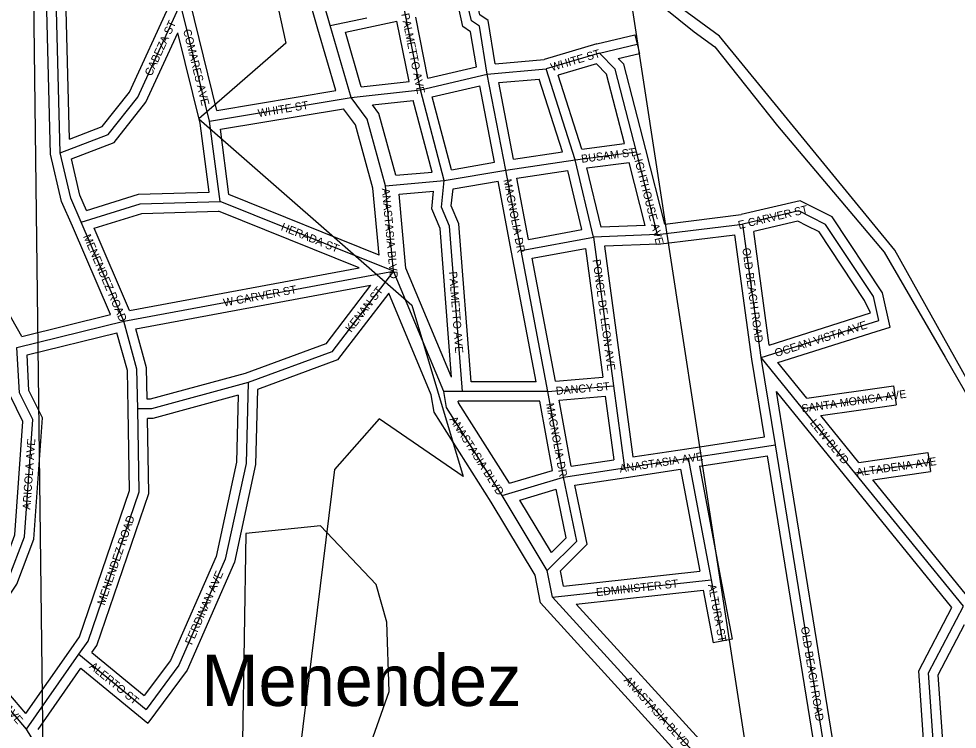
# Model space of a CAD drawing. Extents: x 418523 to 616617, y 1878279 to 2196743.
# Drawn here: x 562775 to 565707, y 2017231 to 2019452 of the extents above; entities that cross this region are included whole.
import ezdxf

# ---------------------------------------------------------------- set-up
doc = ezdxf.new("R2010")
doc.units = 0
for name, color, linetype in [('Level 1', 7, 'Continuous'), ('Level 22', 7, 'Continuous'), ('Level 23', 7, 'Continuous'), ('Level 31', 7, 'Continuous'), ('Level 32', 7, 'Continuous'), ('Level 34', 7, 'Continuous'), ('Level 5', 7, 'Continuous'), ('Level 57', 7, 'Continuous'), ('Level 7', 7, 'Continuous'), ('Level 8', 7, 'Continuous')]:
    doc.layers.add(name, color=color, linetype=linetype)

msp = doc.modelspace()

# ---------------------------------------------------------------- linework, layer by layer
at = {"layer": 'Level 1'}
for p, q in [((562881.106, 2014685.15), (562821.453, 2019532.989)), ((563576.92, 2019523.411), (563608.985, 2019375.209)), ((565085.387, 2016928.422), (564686.129, 2019526.056)), ((563608.985, 2019375.209), (563337.32, 2019138.701)), ((563337.32, 2019138.701), (564003.191, 2018556.219)), ((564003.191, 2018556.219), (564163.395, 2018021.516)), ((563901.474, 2018201.632), (563761.668, 2018043.316)), ((564163.395, 2018021.516), (563901.474, 2018201.632)), ((563761.668, 2018043.316), (563606.523, 2016789.361))]:
    msp.add_line(p, q, dxfattribs=at)
at = {"layer": 'Level 22'}
for p, q in [((563813.31, 2019205.055), (563748.277, 2019430.325)), ((563945.366, 2018662.867), (563921, 2018929.492)), ((564102.564, 2018287.174), (563945.366, 2018662.867)), ((564426.324, 2017727.778), (564285.244, 2017961.602)), ((564442.595, 2017644.459), (564426.324, 2017727.778)), ((565074.405, 2016950.836), (564442.595, 2017644.459))]:
    msp.add_line(p, q, dxfattribs=at)
for points in [[(563748.277, 2019430.325), (563714.345, 2019547.146), (563581.39, 2019730.767)], [(563921, 2018929.492), (563863.213, 2019138.016), (563813.31, 2019205.055)], [(564285.244, 2017961.602), (564110.995, 2018236.967), (564102.564, 2018287.174)]]:
    msp.add_lwpolyline(points, dxfattribs=at)
at = {"layer": 'Level 23'}
for p, q in [((563765.215, 2019227.439), (563709.846, 2019419.23)), ((563845.204, 2019238.797), (563795.859, 2019409.724)), ((563900.595, 2018713.247), (563881.494, 2018922.272)), ((563984.642, 2018672.632), (563963.575, 2018903.146)), ((564127.314, 2018331.655), (563984.642, 2018672.631)), ((564063.88, 2018275.994), (563930.694, 2018594.305)), ((564388.421, 2017713.169), (564251.215, 2017940.572)), ((564439.555, 2017783.281), (564340.787, 2017946.976)), ((564405.483, 2017625.801), (564388.421, 2017713.168)), ((564476.732, 2017678.36), (564467.37, 2017726.306)), ((565014.015, 2016957.732), (564405.484, 2017625.801)), ((565100.453, 2016981.641), (564516.819, 2017622.374))]:
    msp.add_line(p, q, dxfattribs=at)
for points in [[(563709.864, 2019419.167), (563677.87, 2019529.316), (563551.844, 2019703.368)], [(563881.494, 2018922.271), (563826.662, 2019120.128), (563789.096, 2019170.594)], [(563953.368, 2018962.478), (563899.765, 2019155.903), (563880.103, 2019182.316)], [(564251.215, 2017940.571), (564072.882, 2018222.391), (564063.88, 2018275.994)], [(564308.359, 2017999.881), (564149.108, 2018251.543), (564148.183, 2018257.057)]]:
    msp.add_lwpolyline(points, dxfattribs=at)
at = {"layer": 'Level 31'}
for p, q in [((562904.286, 2019032.44), (562888.968, 2019613.609)), ((563371.349, 2019131.259), (563280.69, 2019498.059)), ((564030.138, 2019229.236), (563980.061, 2019479.562)), ((563748.277, 2019430.325), (563862.109, 2019454.402)), ((564589.14, 2019344.569), (564422.322, 2019295.165)), ((564589.14, 2019344.569), (564707.1, 2019372.275)), ((564238.79, 2019278.897), (564422.322, 2019295.165)), ((564513.199, 2019011.281), (564422.322, 2019295.165)), ((564030.138, 2019229.236), (564238.79, 2019278.897)), ((564296.35, 2018978.732), (564238.79, 2019278.897)), ((563813.31, 2019205.055), (564030.138, 2019229.236)), ((564104.534, 2018945.758), (564030.138, 2019229.236)), ((563371.349, 2019131.259), (563813.31, 2019205.055)), ((563403.991, 2018880.978), (563371.349, 2019131.259)), ((564513.199, 2019011.281), (564704.993, 2019035.895)), ((564770.9, 2018777.167), (564704.993, 2019035.895)), ((564296.35, 2018978.732), (564513.199, 2019011.281)), ((564570.907, 2018769.303), (564513.199, 2019011.281)), ((564104.534, 2018945.758), (564296.35, 2018978.732)), ((564344.208, 2018727.323), (564296.35, 2018978.732)), ((563921, 2018929.492), (564104.534, 2018945.758)), ((563945.366, 2018662.867), (563403.991, 2018880.978)), ((563102.923, 2018506.444), (562970.286, 2018815.531)), ((564770.9, 2018777.167), (565037.825, 2018809.958)), ((565095.1, 2018392.697), (565037.825, 2018809.958)), ((564344.208, 2018727.323), (564570.907, 2018769.303)), ((564770.9, 2018777.167), (564570.907, 2018769.303)), ((564570.907, 2018769.303), (564633.448, 2018304.752)), ((564427.721, 2018286.357), (564344.208, 2018727.323)), ((563102.923, 2018506.444), (563945.366, 2018662.867)), ((562769.316, 2018424.016), (563102.923, 2018506.444)), ((565095.1, 2018392.697), (565445.569, 2018503.471)), ((565139.425, 2018119.841), (565095.1, 2018392.697)), ((565224.325, 2018233.82), (565095.1, 2018392.697)), ((564427.721, 2018286.357), (564633.448, 2018304.752)), ((564633.448, 2018304.752), (564667.985, 2018047.921)), ((564160.877, 2018287.027), (564102.564, 2018287.174)), ((564427.721, 2018286.357), (564160.877, 2018287.027)), ((564477.127, 2018019.306), (564427.721, 2018286.357)), ((565224.325, 2018233.82), (565512.19, 2018274.926)), ((565387.359, 2018033.038), (565224.325, 2018233.82)), ((564866.452, 2018077.973), (565139.425, 2018119.841)), ((565365.72, 2016716.642), (565139.425, 2018119.841)), ((564667.985, 2018047.921), (564866.452, 2018077.973)), ((564866.452, 2018077.973), (564938.083, 2017698.497)), ((565387.359, 2018033.038), (565619.745, 2018066.283)), ((564477.127, 2018019.306), (564667.985, 2018047.921)), ((565726.387, 2017615.808), (565387.359, 2018033.038)), ((564285.244, 2017961.602), (564477.127, 2018019.306)), ((564442.595, 2017644.459), (564938.083, 2017698.497)), ((564938.083, 2017698.497), (564974.053, 2017506.758)), ((562799.24, 2017231.861), (562591.636, 2017474.226)), ((562799.24, 2017231.861), (562963.053, 2017465.641)), ((562963.053, 2017465.641), (563172.42, 2017293.096))]:
    msp.add_line(p, q, dxfattribs=at)
for points in [[(564238.79, 2019278.897), (564214.13, 2019428.788), (564189.136, 2019445.579), (564172.21, 2019520.171)], [(562904.286, 2019032.44), (563054.333, 2019090.244), (563146.533, 2019206.744), (563280.69, 2019498.059)], [(564704.993, 2019035.895), (564638.77, 2019294.259), (564589.14, 2019344.569)], [(562970.286, 2018815.531), (562937.201, 2018890.528), (562904.286, 2019032.44)], [(564160.877, 2018287.027), (564120.658, 2018803.89), (564095.769, 2018862.501), (564104.534, 2018945.758)], [(562970.286, 2018815.531), (563153.926, 2018873.248), (563403.991, 2018880.978)], [(565250.844, 2018831.611), (565212.863, 2018850.98), (565037.825, 2018809.958)], [(565445.569, 2018503.471), (565462.06, 2018508.521), (565445.766, 2018583.475), (565296.107, 2018808.952), (565250.844, 2018831.611)], [(563945.366, 2018662.867), (563752.68, 2018410.973), (563491.613, 2018314.536)], [(563146.597, 2018232.496), (563144.059, 2018356.512), (563102.923, 2018506.444)], [(562591.636, 2017474.226), (562742.115, 2017698.946), (562792.529, 2017832.281), (562818.499, 2018198.785), (562777.195, 2018282.533), (562769.316, 2018424.016)], [(563491.613, 2018314.536), (563189.699, 2018232.751), (563146.597, 2018232.496)], [(563491.613, 2018314.536), (563484.953, 2018061.809), (563419.86, 2017762.318), (563275.137, 2017431.026), (563172.42, 2017293.096)], [(562963.053, 2017465.641), (562991.68, 2017506.661), (563151.325, 2017972.831), (563146.597, 2018232.496)], [(564426.324, 2017727.778), (564518.143, 2017819.191), (564477.127, 2018019.306)], [(565649.61, 2016940.681), (565617.485, 2017407.699), (565726.387, 2017615.808)], [(562923.842, 2017002.073), (562915.381, 2017039.916), (562799.24, 2017231.861)]]:
    msp.add_lwpolyline(points, dxfattribs=at)
at = {"layer": 'Level 32'}
for p, q in [((562874.376, 2019028.616), (562858.978, 2019612.818)), ((562933.157, 2019075.711), (562918.959, 2019614.398)), ((563393.809, 2019165.425), (563310, 2019504.511)), ((563868.367, 2019425.061), (563956.605, 2019443.881)), ((563994.305, 2019255.426), (563956.605, 2019443.881)), ((564053.455, 2019265.625), (564015.301, 2019456.346)), ((563341.82, 2019125.701), (563272.116, 2019407.717)), ((563795.86, 2019409.724), (563868.317, 2019425.051)), ((564581.445, 2019373.577), (564416.683, 2019324.783)), ((564581.445, 2019373.577), (564700.24, 2019401.481)), ((564700.24, 2019401.481), (564713.96, 2019343.068)), ((564263.873, 2019311.238), (564416.682, 2019324.782)), ((564648.037, 2019327.584), (564713.96, 2019343.068)), ((564053.455, 2019265.624), (564204.65, 2019301.609)), ((564580.415, 2019310.695), (564460.244, 2019275.106)), ((564274.507, 2019251.944), (564401.068, 2019263.161)), ((564473.878, 2019035.716), (564401.067, 2019263.161)), ((564534.157, 2019044.218), (564460.244, 2019275.106)), ((563393.809, 2019165.425), (563765.215, 2019227.439)), ((563845.205, 2019238.797), (563994.305, 2019255.426)), ((564066.95, 2019207.158), (564215.231, 2019242.451)), ((564261.128, 2019003.117), (564215.232, 2019242.45)), ((564320.388, 2019012.677), (564274.506, 2019251.944)), ((564126.568, 2018979.986), (564066.95, 2019207.158)), ((563404.841, 2019106.435), (563789.095, 2019170.594)), ((563880.103, 2019182.316), (564007.7, 2019196.546)), ((564066.5, 2018972.505), (564007.701, 2019196.546)), ((563369.96, 2018909.94), (563341.82, 2019125.701)), ((563431.472, 2018902.25), (563404.841, 2019106.435)), ((564534.157, 2019044.217), (564667.505, 2019061.33)), ((564320.388, 2019012.677), (564473.878, 2019035.716)), ((564793.455, 2018810.163), (564734.066, 2019043.3)), ((564126.569, 2018979.986), (564261.128, 2019003.117)), ((564550.125, 2018985.772), (564682.475, 2019002.757)), ((564732.676, 2018805.686), (564682.475, 2019002.757)), ((563953.368, 2018962.478), (564066.499, 2018972.505)), ((564331.656, 2018953.694), (564490.41, 2018977.523)), ((564534.402, 2018793.053), (564490.409, 2018977.523)), ((564594.37, 2018800.249), (564550.125, 2018985.772)), ((564131.994, 2018920.036), (564272.39, 2018944.172)), ((564314.736, 2018721.713), (564272.39, 2018944.171)), ((564368.099, 2018762.256), (564331.657, 2018953.694)), ((563963.575, 2018903.146), (564070.883, 2018912.656)), ((563900.595, 2018713.247), (563431.472, 2018902.25)), ((563838.569, 2018673.55), (563398.623, 2018850.796)), ((564793.455, 2018810.163), (565032.558, 2018839.536)), ((563061.418, 2018527.091), (562942.718, 2018803.699)), ((563121.033, 2018540.319), (563010.945, 2018796.861)), ((564368.098, 2018762.256), (564534.402, 2018793.053)), ((564732.676, 2018805.687), (564594.37, 2018800.249)), ((565119.984, 2018432.025), (565071.261, 2018786.98)), ((564773.324, 2018747.237), (565012.126, 2018776.574)), ((565065.429, 2018388.25), (565012.126, 2018776.574)), ((564379.29, 2018703.308), (564545.38, 2018734.064)), ((564545.38, 2018734.064), (564599.53, 2018331.839)), ((564773.324, 2018747.237), (564605.041, 2018740.62)), ((564605.041, 2018740.62), (564663.181, 2018308.754)), ((564391.489, 2018316.448), (564314.731, 2018721.741)), ((564452.138, 2018318.661), (564379.29, 2018703.308)), ((563121.033, 2018540.319), (563838.569, 2018673.55)), ((563140.491, 2018482.905), (563874.137, 2018619.126)), ((562784.179, 2018458.591), (563061.418, 2018527.091)), ((565119.984, 2018432.025), (565436.785, 2018532.156)), ((562800.654, 2018400.856), (563081.73, 2018470.303)), ((565146.221, 2018377.391), (565454.353, 2018474.784)), ((565104.96, 2018144.906), (565065.428, 2018388.251)), ((565236.89, 2018265.918), (565146.221, 2018377.391)), ((564452.138, 2018318.66), (564599.53, 2018331.838)), ((564391.489, 2018316.448), (564188.64, 2018316.957)), ((564663.181, 2018308.75), (564693.653, 2018082.151)), ((565236.89, 2018265.918), (565507.95, 2018304.625)), ((565507.95, 2018304.625), (565516.431, 2018245.226)), ((564463.216, 2018259.411), (564607.54, 2018272.315)), ((564501.354, 2018053.274), (564463.217, 2018259.41)), ((564607.54, 2018272.315), (564634.315, 2018073.208)), ((565201.052, 2018214.889), (565142.731, 2018286.593)), ((565169.038, 2018124.651), (565142.731, 2018286.592)), ((564160.802, 2018257.026), (564148.183, 2018257.058)), ((564402.75, 2018256.419), (564160.803, 2018257.026)), ((564442.735, 2018040.291), (564402.75, 2018256.418)), ((565281.007, 2018211.608), (565516.431, 2018245.226)), ((565364.07, 2018014.126), (565201.036, 2018214.908)), ((565399.936, 2018065.142), (565281.007, 2018211.608)), ((564861.905, 2018107.626), (565104.96, 2018144.906)), ((565391.067, 2016747.901), (565169.043, 2018124.618)), ((564693.653, 2018082.151), (564861.961, 2018107.636)), ((564901.693, 2018053.026), (565114.547, 2018085.674)), ((565315.45, 2016839.923), (565114.548, 2018085.673)), ((565399.936, 2018065.142), (565615.496, 2018095.981)), ((565615.496, 2018095.981), (565623.994, 2018036.584)), ((564501.354, 2018053.274), (564634.315, 2018073.208)), ((564308.36, 2017999.881), (564442.735, 2018040.291)), ((564672.477, 2018018.258), (564842.34, 2018043.978)), ((564842.34, 2018043.978), (564902.588, 2017724.804)), ((564901.693, 2018053.026), (564967.564, 2017704.061)), ((565444.051, 2018010.841), (565623.994, 2018036.584)), ((564512.871, 2017994.328), (564672.434, 2018018.252)), ((565690.649, 2017612.216), (565364.076, 2018014.118)), ((565750.26, 2017634.002), (565444.051, 2018010.841)), ((564340.786, 2017946.976), (564454.33, 2017981.121)), ((564476.732, 2017678.359), (564902.588, 2017724.803)), ((564967.57, 2017704.028), (565003.539, 2017512.289)), ((564516.82, 2017622.374), (564913.72, 2017665.661)), ((564913.72, 2017665.66), (564944.567, 2017501.226)), ((565003.539, 2017512.289), (564944.567, 2017501.226)), ((562796.866, 2017280.749), (562629.233, 2017476.45)), ((562796.865, 2017280.749), (562938.484, 2017482.856)), ((563003.504, 2017471.179), (563167.182, 2017336.29)), ((562835.033, 2017230.658), (562969.008, 2017421.857)), ((562969.008, 2017421.857), (563177.66, 2017249.901))]:
    msp.add_line(p, q, dxfattribs=at)
for points in [[(562784.178, 2018458.59), (562664.117, 2018669.931), (562583.59, 2018921.941), (562551.926, 2019617.495)], [(562933.157, 2019075.711), (563035.896, 2019115.291), (563120.783, 2019222.55), (563249.403, 2019501.838)], [(564263.874, 2019311.238), (564241.627, 2019446.456), (564215.756, 2019463.836), (564208.192, 2019497.173)], [(564204.65, 2019301.61), (564186.633, 2019411.119), (564162.516, 2019427.321), (564149.495, 2019484.706)], [(562939.403, 2019013.817), (563072.77, 2019065.196), (563172.283, 2019190.938), (563272.116, 2019407.717)], [(564734.055, 2019043.343), (564665.818, 2019309.558), (564648.036, 2019327.584)], [(564667.505, 2019061.33), (564611.721, 2019278.96), (564580.415, 2019310.695)], [(562942.718, 2018803.699), (562908.614, 2018881.001), (562874.376, 2019028.616)], [(562986.9, 2018852.199), (562965.788, 2018900.056), (562939.403, 2019013.817)], [(562986.901, 2018852.199), (563148.87, 2018903.107), (563369.96, 2018909.94)], [(564127.314, 2018331.655), (564091.128, 2018796.676), (564065.12, 2018857.922), (564070.883, 2018912.656)], [(564188.64, 2018316.957), (564150.187, 2018811.104), (564126.418, 2018867.081), (564131.994, 2018920.036)], [(565264.473, 2018858.338), (565216.709, 2018882.695), (565032.558, 2018839.536)], [(563010.945, 2018796.861), (563158.982, 2018843.389), (563398.623, 2018850.796)], [(565454.353, 2018474.784), (565497.24, 2018487.918), (565473.883, 2018595.363), (565316.683, 2018832.201), (565264.473, 2018858.338)], [(565237.215, 2018804.885), (565209.016, 2018819.265), (565071.26, 2018786.98)], [(565436.785, 2018532.156), (565417.649, 2018571.586), (565275.531, 2018785.703), (565237.414, 2018804.785)], [(563874.137, 2018619.126), (563734.132, 2018436.103), (563482.475, 2018343.141)], [(563930.694, 2018594.305), (563771.229, 2018385.843), (563521.068, 2018293.434)], [(563116.603, 2018231.883), (563114.14, 2018352.171), (563081.73, 2018470.304)], [(563175.987, 2018262.671), (563173.977, 2018360.853), (563140.491, 2018482.906)], [(562587.651, 2017522.191), (562715.27, 2017712.777), (562762.914, 2017838.784), (562787.999, 2018192.801), (562747.581, 2018274.753), (562739.754, 2018415.318)], [(562629.233, 2017476.45), (562768.96, 2017685.116), (562822.144, 2017825.78), (562848.999, 2018204.767), (562806.81, 2018290.312), (562800.654, 2018400.856)], [(563482.475, 2018343.141), (563185.62, 2018262.729), (563175.987, 2018262.671)], [(563521.069, 2018293.434), (563514.869, 2018058.196), (563448.544, 2017753.036), (563301.253, 2017415.866), (563177.66, 2017249.902)], [(563460.561, 2018275.041), (563455.037, 2018065.421), (563391.175, 2017771.599), (563249.021, 2017446.187), (563167.182, 2017336.289)], [(563460.561, 2018275.042), (563193.777, 2018202.774), (563177.146, 2018202.675)], [(562938.451, 2017482.81), (562964.665, 2017520.371), (563121.234, 2017977.561), (563116.601, 2018231.951)], [(563003.505, 2017471.179), (563018.696, 2017492.95), (563181.417, 2017968.103), (563177.146, 2018202.675)], [(564439.555, 2017783.281), (564485.502, 2017829.028), (564454.33, 2017981.121)], [(564467.369, 2017726.306), (564550.784, 2017809.353), (564512.87, 2017994.329)], [(565619.717, 2016938.086), (565586.973, 2017414.098), (565690.649, 2017612.216)], [(565677.453, 2016973.091), (565647.996, 2017401.301), (565730.339, 2017558.652)]]:
    msp.add_lwpolyline(points, dxfattribs=at)
at = {"layer": 'Level 5'}
msp.add_lwpolyline([(567869.335, 2015369.358), (567670.405, 2015720.134), (567221.577, 2016130.058), (566657.518, 2017007.201), (566317.719, 2017625.201), (565852.479, 2018118.556), (565512.65, 2018728.216), (564964.605, 2019396.895), (564656.904, 2019622.986), (564390.466, 2019723.876), (564174.477, 2019966.349), (563641.73, 2020209.808), (563508.675, 2020301.958), (563300.956, 2020519.361), (563234.623, 2020627.962), (562636.299, 2021213.439), (562520.47, 2021488.924), (562520.67, 2021547.285), (562470.808, 2021597.466), (562421.413, 2021797.67), (562321.997, 2021989.733), (562116.039, 2022749.028)], dxfattribs=at)
at = {"layer": 'Level 7'}
msp.add_lwpolyline([(562660.385, 2015769.695), (562951.934, 2015702.056), (563301.665, 2015575.868), (563651.634, 2015524.711), (563843.497, 2015565.764), (563960.568, 2015673.778), (563961.185, 2015873.853), (563911.392, 2015940.704), (563903.38, 2016040.776), (563770.823, 2016291.29), (563746.627, 2016549.786), (563755.942, 2016849.862), (563932.608, 2017349.486), (563924.984, 2017566.261), (563892, 2017683.073), (563717.553, 2017867.026), (563484.038, 2017842.772), (563473.61, 2017192.567), (563397.931, 2016992.751), (563255.76, 2016851.496), (562738.45, 2016711.447)], dxfattribs=at)
at = {"layer": 'Level 8'}
msp.add_lwpolyline([(562035.047, 2022750.826), (562327.07, 2021843.81), (562542.084, 2021362.801), (562613.088, 2021196.798), (562831.097, 2020991.796), (563060.106, 2020767.794), (563234.114, 2020592.791), (563317.118, 2020450.79), (563506.125, 2020268.787), (563632.13, 2020203.787), (563783.135, 2020125.787), (563943.14, 2020042.787), (564144.146, 2019949.788), (564352.155, 2019699.785), (564498.16, 2019653.786), (564607.163, 2019613.786), (564656.165, 2019595.786), (564885.173, 2019410.785), (564950.175, 2019363.784), (565146.185, 2019116.781), (565479.2, 2018721.776), (565669.21, 2018393.771), (565764.215, 2018229.768), (565850.22, 2018090.766)], dxfattribs=at)

# ---------------------------------------------------------------- texts
at = {"layer": 'Level 34'}
for s, height, rotation, p in [('PALMETTO AVE', 25, 281.31145, (563969.953, 2019466.374)), ('CABEZA ST', 25, 65.271833, (563189.59, 2019270.361)), ('COMARES AVE', 25, 283.881992, (563288.153, 2019415.773)), ('WHITE ST', 25, 16.496053, (564440.878, 2019287.626)), ('WHITE ST', 25, 9.478728, (563524.024, 2019144.08)), ('BUSAM ST', 25, 7.312031, (564533.836, 2019001.33)), ('LIGHTHOUSE AVE', 25, 284.290275, (564694.113, 2019027.975)), ('MAGNOLIA DR', 25, 280.776833, (564289.446, 2018948.153)), ('ANASTASIA BLVD', 25, 275.220486, (563909.215, 2018921.132)), ('E CARVER ST', 25, 13.189008, (565025.62, 2018794.261)), ('HERADA ST', 25, 338.055611, (563592.005, 2018791.756)), ('MENENDEZ ROAD', 25, 293.224456, (562975.561, 2018771.544)), ('OLD BEACH ROAD', 25, 277.814947, (565035.64, 2018733.959)), ('PONCE DE LEON AVE', 25, 277.666361, (564567.855, 2018698.301)), ('PALMETTO AVE', 25, 274.448419, (564119.253, 2018660.831)), ('W CARVER ST', 24.99916, 10.518064, (563416.343, 2018551.929)), ('KENAN ST', 25, 52.585025, (563813.31, 2018469.664)), ('OCEAN VISTA AVE', 25, 17.539547, (565141.21, 2018394.165)), ('DANCY ST', 25, 5.108847, (564454.053, 2018276.164)), ('SANTA MONICA AVE', 25, 8.126117, (565222.7, 2018220.963)), ('MAGNOLIA DR', 25, 280.480458, (564422.085, 2018248.116)), ('ANASTASIA BLVD', 25, 302.324483, (564119.854, 2018199.595)), ('LEW BLVD', 25, 309.075492, (565245.513, 2018187.9)), ('ARICOLA AVE', 25, 85.945864, (562811.035, 2017916.629)), ('ANASTASIA AVE', 25, 8.609564, (564653.711, 2018033.12)), ('ALTADENA AVE', 25, 8.1407, (565394.014, 2018021.364)), ('MENENDEZ ROAD', 25, 71.094658, (563042.61, 2017616.807)), ('FERDINAN AVE', 25, 66.401225, (563315.83, 2017492.961)), ('EDMINISTER ST', 24.99916, 6.223367, (564579.921, 2017646.864)), ('ALTURA ST', 25, 280.624003, (564928.365, 2017682.511)), ('OLD BEACH ROAD', 25, 279.160189, (565218.646, 2017550.114)), ('ALERTO ST', 25, 320.506564, (562993.432, 2017424.409)), ('COQUINA AVE', 25, 310.581669, (562620.482, 2017421.338)), ('ANASTASIA BLVD', 24.99916, 312.328969, (564664.005, 2017382.827))]:
    msp.add_text(s, height=height, rotation=rotation, dxfattribs=at).set_placement(p)
at = {"layer": 'Level 57'}
msp.add_text('Menendez', height=160, dxfattribs=at).set_placement((563345.92, 2017304.032))

doc.saveas('drawing.dxf')
